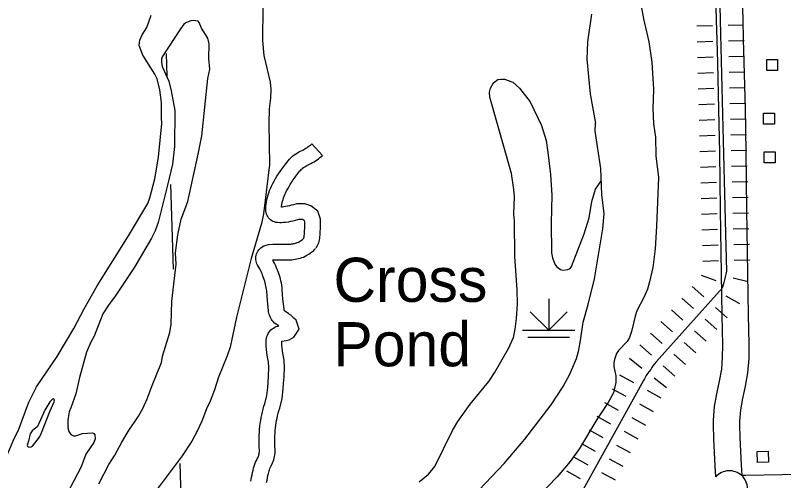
# Model space of a CAD drawing. Extents: x -19 to 366, y -4 to 359.
# Drawn here: x 164.055 to 165.449, y 177.035 to 177.879 of the extents above; entities that cross this region are included whole.
import ezdxf

# ---------------------------------------------------------------- set-up
doc = ezdxf.new("R2010")
doc.units = 0
for name, color, linetype in [('21', 7, 'Continuous'), ('R_Axis Annot', 7, 'Continuous'), ('R_Border Prem', 7, 'Continuous'), ('R_Contour Annot', 7, 'Continuous'), ('R_Proposed Const Limits', 7, 'Continuous'), ('R_Temp Easement', 7, 'Continuous'), ('Sheet Fence', 7, 'Continuous'), ('T_Drafting', 7, 'Continuous'), ('T_Notes', 7, 'Continuous'), ('T_Vehicle Path Lt Major', 7, 'Continuous')]:
    doc.layers.add(name, color=color, linetype=linetype)

msp = doc.modelspace()

# ---------------------------------------------------------------- linework, layer by layer
at = {"layer": '21'}
for points in [[(165.4188, 177.779), (165.4188, 177.7987), (165.4386, 177.7987), (165.4386, 177.779)], [(165.4131, 177.6816), (165.4131, 177.7014), (165.4329, 177.7014), (165.4329, 177.6816)], [(165.4144, 177.6116), (165.4144, 177.6313), (165.4341, 177.6313), (165.4341, 177.6116)], [(165.402, 177.0684), (165.4014, 177.0881), (165.4212, 177.0887), (165.4217, 177.069)]]:
    msp.add_lwpolyline(points, close=True, dxfattribs=at)
at = {"layer": 'R_Axis Annot'}
for points in [[(164.3289, 177.8097), (164.3302, 177.7686)], [(164.3367, 177.572), (164.3418, 177.4185)], [(164.3534, 177.0661), (164.3567, 176.9642)]]:
    msp.add_lwpolyline(points, dxfattribs=at)
at = {"layer": 'R_Border Prem'}
for points in [[(164.5045, 177.8936), (164.5038, 177.8333), (164.5059, 177.8062), (164.5176, 177.758), (164.5191, 177.7448), (164.5184, 177.729), (164.5158, 177.7096), (164.515, 177.6834), (164.5161, 177.6085), (164.5057, 177.5191), (164.502, 177.5014), (164.4833, 177.4381), (164.4567, 177.3314), (164.4448, 177.2772), (164.4395, 177.2617), (164.4238, 177.2228), (164.4168, 177.1996), (164.4087, 177.1791), (164.4021, 177.1653), (164.3934, 177.143)], [(164.0613, 177.1283), (164.0797, 177.1778), (164.0935, 177.2053), (164.1312, 177.2604), (164.1616, 177.3108), (164.1803, 177.3469), (164.2037, 177.3886), (164.2606, 177.4789), (164.2953, 177.5377), (164.299, 177.5478), (164.3085, 177.5826), (164.3148, 177.6217), (164.3209, 177.6831), (164.3206, 177.6929), (164.3206, 177.721), (164.3173, 177.7438), (164.3126, 177.7638), (164.3084, 177.772), (164.2868, 177.8065), (164.2797, 177.8243), (164.2809, 177.8342), (164.2852, 177.8438), (164.2936, 177.8571), (164.3017, 177.8792)], [(164.3871, 177.6269), (164.3936, 177.6605), (164.4047, 177.7643), (164.4082, 177.7811), (164.4062, 177.8009), (164.4068, 177.8271), (164.4044, 177.8377), (164.3929, 177.8556), (164.3887, 177.8662), (164.3867, 177.8681), (164.3782, 177.8697), (164.3736, 177.8692), (164.3658, 177.8662), (164.3609, 177.8628), (164.3547, 177.8547), (164.3219, 177.8039), (164.3203, 177.7993), (164.3201, 177.794), (164.3216, 177.7861), (164.3337, 177.7593), (164.3382, 177.742), (164.3443, 177.7061), (164.344, 177.6414), (164.3405, 177.6093), (164.3315, 177.5709), (164.3143, 177.5033), (164.309, 177.4884), (164.3022, 177.4747), (164.2715, 177.4225), (164.2362, 177.3696), (164.224, 177.3531), (164.2142, 177.3378), (164.1981, 177.2972), (164.1919, 177.2862), (164.1841, 177.2682), (164.1716, 177.2221), (164.1648, 177.1925), (164.1561, 177.1671), (164.153, 177.16), (164.1506, 177.1457), (164.1506, 177.1309), (164.1525, 177.1241), (164.1559, 177.1189), (164.1605, 177.1166), (164.1643, 177.1165), (164.1768, 177.121), (164.195, 177.1219), (164.1974, 177.121)], [(164.3036, 177.208), (164.3201, 177.2496), (164.3224, 177.2612), (164.3354, 177.3039), (164.3382, 177.3191), (164.3394, 177.3609), (164.3468, 177.4276), (164.3457, 177.4485), (164.3499, 177.4808), (164.3561, 177.5092), (164.3683, 177.5414), (164.3871, 177.6269)], [(164.2064, 177.0295), (164.2251, 177.0642), (164.2358, 177.0815), (164.2484, 177.1048), (164.2602, 177.1241), (164.2787, 177.1523), (164.2866, 177.1662), (164.2945, 177.1833), (164.3036, 177.208)], [(164.118, 177.1603), (164.1264, 177.1793), (164.125, 177.1833), (164.1225, 177.183), (164.1175, 177.1781), (164.1087, 177.1629), (164.0955, 177.1332), (164.0859, 177.1257), (164.0819, 177.1201), (164.0792, 177.1069), (164.0767, 177.0998), (164.0774, 177.0976), (164.0789, 177.0965), (164.0825, 177.0962), (164.0863, 177.0978), (164.0987, 177.1139), (164.1026, 177.122)], [(164.1026, 177.122), (164.118, 177.1603)], [(164.3934, 177.143), (164.3854, 177.125), (164.3753, 177.1071), (164.3577, 177.0802), (164.3161, 177.0246), (164.3007, 177.005), (164.2653, 176.9644), (164.2456, 176.9383), (164.2149, 176.8917), (164.1784, 176.8304), (164.1433, 176.7651), (164.1058, 176.6988)], [(164.0184, 177.0326), (164.0208, 177.0372), (164.0519, 177.1089), (164.0613, 177.1283)], [(164.1974, 177.121), (164.1994, 177.1184), (164.1998, 177.1111), (164.1977, 177.1044), (164.1832, 177.0831), (164.1749, 177.0603), (164.1353, 176.9856)]]:
    msp.add_lwpolyline(points, dxfattribs=at)
at = {"layer": 'R_Contour Annot'}
for points in [[(165.3262, 177.042), (165.3253, 177.0619), (165.3229, 177.1113), (165.3226, 177.1194), (165.3223, 177.1278), (165.3222, 177.1362), (165.3223, 177.1451), (165.3241, 177.1695), (165.3284, 177.1929), (165.3331, 177.2157), (165.3371, 177.2371), (165.3388, 177.2588), (165.3389, 177.2815), (165.3379, 177.3349), (165.3367, 177.4104), (165.335, 177.5264), (165.3334, 177.6304), (165.3321, 177.7084), (165.33, 177.7926), (165.3288, 177.8344), (165.3279, 177.8696), (165.3249, 177.9706), (165.3232, 178.023)], [(165.3706, 178.0245), (165.3722, 177.9721), (165.3752, 177.8709), (165.3762, 177.8357), (165.3773, 177.7939), (165.3795, 177.7094), (165.3808, 177.6312), (165.3823, 177.5271), (165.3841, 177.4111), (165.3852, 177.3357), (165.3862, 177.2818), (165.3861, 177.2568), (165.3841, 177.2308), (165.3796, 177.2066), (165.3749, 177.1839), (165.3711, 177.1634), (165.3696, 177.1431), (165.3696, 177.1362), (165.3696, 177.1287), (165.3699, 177.1212), (165.3702, 177.1135), (165.3726, 177.064), (165.3735, 177.0444)], [(166.3623, 177.0698), (166.3126, 177.0685), (166.2428, 177.0677), (166.1716, 177.0663), (166.0926, 177.0654), (166.0179, 177.0644), (165.9423, 177.063), (165.9087, 177.0624), (165.8542, 177.0607), (165.749, 177.0561), (165.698, 177.0543), (165.6155, 177.0512), (165.5172, 177.0478), (165.4466, 177.046), (165.381, 177.0446), (165.3735, 177.0444)]]:
    msp.add_lwpolyline(points, dxfattribs=at)
for start, end in [(47.2505, 138.4227), (316.1173, 47.2868)]:
    msp.add_arc((165.351, 177.02), 0.0331, start, end, dxfattribs=at)
at = {"layer": 'R_Proposed Const Limits'}
for p, q in [((165.2917, 177.8596), (165.3201, 177.8602)), ((165.3485, 177.8609), (165.3769, 177.8615)), ((165.2924, 177.831), (165.3208, 177.8318)), ((165.2924, 177.831), (165.3208, 177.8318)), ((165.3492, 177.8325), (165.3776, 177.8332)), ((165.3492, 177.8325), (165.3776, 177.8332)), ((165.2931, 177.8026), (165.3215, 177.8034)), ((165.3499, 177.8041), (165.3783, 177.8048)), ((165.2939, 177.7742), (165.3223, 177.775)), ((165.3507, 177.7757), (165.3791, 177.7764)), ((165.2946, 177.7458), (165.323, 177.7466)), ((165.2946, 177.7458), (165.323, 177.7466)), ((165.3514, 177.7473), (165.3798, 177.748)), ((165.3514, 177.7473), (165.3798, 177.748)), ((165.2953, 177.7174), (165.3237, 177.7182)), ((165.3521, 177.7189), (165.3805, 177.7196)), ((165.2961, 177.689), (165.3245, 177.6898)), ((165.3529, 177.6905), (165.3813, 177.6912)), ((165.2968, 177.6606), (165.3252, 177.6614)), ((165.2968, 177.6606), (165.3252, 177.6614)), ((165.3536, 177.6621), (165.382, 177.6628)), ((165.3536, 177.6621), (165.382, 177.6628)), ((165.2975, 177.6322), (165.3259, 177.633)), ((165.3543, 177.6337), (165.3827, 177.6344)), ((165.2983, 177.6038), (165.3267, 177.6046)), ((165.3551, 177.6053), (165.3835, 177.6061)), ((165.299, 177.5754), (165.3274, 177.5762)), ((165.299, 177.5754), (165.3274, 177.5762)), ((165.3558, 177.5769), (165.3842, 177.5777)), ((165.3558, 177.5769), (165.3842, 177.5777)), ((165.2997, 177.547), (165.3281, 177.5478)), ((165.3565, 177.5485), (165.3849, 177.5493)), ((165.3005, 177.5186), (165.3289, 177.5194)), ((165.3573, 177.5201), (165.3857, 177.5209)), ((165.3012, 177.4902), (165.3296, 177.491)), ((165.3012, 177.4902), (165.3296, 177.491)), ((165.358, 177.4917), (165.3864, 177.4925)), ((165.358, 177.4917), (165.3864, 177.4925)), ((165.302, 177.4618), (165.3304, 177.4626)), ((165.3588, 177.4633), (165.3872, 177.4641)), ((165.3028, 177.4334), (165.3312, 177.4342)), ((165.3596, 177.4349), (165.388, 177.4357)), ((165.3, 177.4081), (165.3266, 177.3982)), ((165.3576, 177.4031), (165.3853, 177.3965)), ((165.3576, 177.4031), (165.3853, 177.3965)), ((165.2836, 177.3874), (165.3048, 177.3684)), ((165.2646, 177.3662), (165.2858, 177.3472)), ((165.2646, 177.3662), (165.2858, 177.3472)), ((165.3447, 177.3702), (165.3696, 177.3567)), ((165.3259, 177.3494), (165.347, 177.3304)), ((165.2457, 177.3451), (165.2668, 177.3261)), ((165.2267, 177.3239), (165.2478, 177.305)), ((165.3069, 177.3283), (165.3281, 177.3093)), ((165.3069, 177.3283), (165.3281, 177.3093)), ((165.2879, 177.3071), (165.3091, 177.2881)), ((165.2077, 177.3028), (165.2288, 177.2838)), ((165.2077, 177.3028), (165.2288, 177.2838)), ((165.1887, 177.2817), (165.2099, 177.2627)), ((165.269, 177.286), (165.2901, 177.267)), ((165.17, 177.2571), (165.1923, 177.2394)), ((165.25, 177.2648), (165.2711, 177.2459)), ((165.25, 177.2648), (165.2711, 177.2459)), ((165.231, 177.2437), (165.2521, 177.2247)), ((165.1518, 177.2268), (165.1767, 177.213)), ((165.1518, 177.2268), (165.1767, 177.213)), ((165.2145, 177.2217), (165.2368, 177.2041)), ((165.138, 177.2019), (165.1629, 177.1881)), ((165.2015, 177.1992), (165.2263, 177.1854)), ((165.2015, 177.1992), (165.2263, 177.1854)), ((165.1243, 177.1771), (165.1491, 177.1633)), ((165.1877, 177.1743), (165.2126, 177.1606)), ((165.1105, 177.1522), (165.1353, 177.1384)), ((165.1105, 177.1522), (165.1353, 177.1384)), ((165.1739, 177.1495), (165.1988, 177.1357)), ((165.0967, 177.1274), (165.1215, 177.1136)), ((165.1601, 177.1247), (165.185, 177.1109)), ((165.1601, 177.1247), (165.185, 177.1109)), ((165.0829, 177.1026), (165.1077, 177.0888)), ((165.1464, 177.0998), (165.1712, 177.086)), ((165.0691, 177.0777), (165.0939, 177.0639)), ((165.0691, 177.0777), (165.0939, 177.0639)), ((165.1326, 177.075), (165.1574, 177.0612)), ((165.0553, 177.0529), (165.0802, 177.0391)), ((165.1188, 177.0501), (165.1436, 177.0364)), ((165.1188, 177.0501), (165.1436, 177.0364))]:
    msp.add_line(p, q, dxfattribs=at)
msp.add_lwpolyline([(165.33, 178.0496), (165.3347, 177.8446), (165.3403, 177.6275), (165.344, 177.4833), (165.3459, 177.4153), (165.3427, 177.4017), (165.3408, 177.3945), (165.3384, 177.3859), (165.336, 177.3818), (165.3333, 177.3789), (165.2184, 177.2509), (165.2151, 177.2468), (165.212, 177.2431), (165.21, 177.2402), (165.2082, 177.2366), (165.2023, 177.2292), (165.2, 177.2256), (165.1967, 177.2196), (165.1951, 177.2169), (165.0727, 176.9964)], dxfattribs=at)
at = {"layer": 'R_Temp Easement'}
for points in [[(165.1908, 177.8957), (165.195, 177.8724), (165.2049, 177.8311), (165.2104, 177.7941), (165.2131, 177.7449), (165.212, 177.7101), (165.2131, 177.6821), (165.2168, 177.6583), (165.2174, 177.6244), (165.2221, 177.5849), (165.2186, 177.4966), (165.2163, 177.4558), (165.212, 177.4216), (165.2063, 177.3958), (165.2023, 177.3824), (165.1959, 177.3673), (165.1831, 177.343), (165.1798, 177.3334), (165.1734, 177.3056), (165.1699, 177.2945), (165.1653, 177.2877), (165.1499, 177.2714), (165.1459, 177.2656), (165.1422, 177.255), (165.141, 177.2491), (165.141, 177.2421), (165.1447, 177.2255), (165.1449, 177.2132), (165.1405, 177.1945), (165.1313, 177.177), (165.1106, 177.1463), (165.0791, 177.0936), (165.0618, 177.07), (165.0383, 177.0424), (165.0052, 177.0074)], [(164.8857, 177.0067), (164.9423, 177.0665), (164.9797, 177.1104), (165.0274, 177.1726), (165.0491, 177.206), (165.0614, 177.2281), (165.0733, 177.2565), (165.0769, 177.2693), (165.0809, 177.2895), (165.0859, 177.3225), (165.0948, 177.3546), (165.106, 177.401), (165.1213, 177.492), (165.124, 177.5188), (165.1196, 177.5538), (165.1177, 177.6013), (165.1074, 177.6689), (165.1079, 177.683)]]:
    msp.add_lwpolyline(points, dxfattribs=at)
at = {"layer": 'Sheet Fence'}
for points in [[(168.7902, 2.2442), (168.5607, 10.8615), (168.3304, 19.479), (168.0993, 28.0965), (167.8673, 36.7142), (167.6346, 45.3321), (167.4011, 53.95), (167.1668, 62.5681), (166.9316, 71.1863), (166.6957, 79.8047), (166.459, 88.4232), (166.2215, 97.0418), (165.9832, 105.6605), (165.7441, 114.2794), (165.5043, 122.8984), (165.2636, 131.5176), (165.0221, 140.1368), (164.7799, 148.7563), (164.5369, 157.3758), (164.2931, 165.9955), (164.0485, 174.6153), (163.8031, 183.2352), (163.5569, 191.8553), (163.31, 200.4755), (163.0623, 209.0959), (162.8138, 217.7164), (162.5645, 226.337), (162.3145, 234.9577), (162.0637, 243.5786), (161.8121, 252.1997), (161.5597, 260.8208), (161.3066, 269.4421), (161.0527, 278.0636), (160.798, 286.6851), (160.5426, 295.3068), (160.2864, 303.9287), (160.0294, 312.5507), (159.7717, 321.1728), (159.5132, 329.7951), (159.2539, 338.4175), (158.9939, 347.04)], [(0, 172.2839), (7.1335, 172.2883), (14.267, 172.3015), (21.4005, 172.3236), (28.5339, 172.3544), (35.6673, 172.3941), (42.8006, 172.4426), (49.9339, 172.4999), (57.0671, 172.566), (64.2002, 172.6409), (71.3332, 172.7246), (78.4661, 172.8172), (85.5989, 172.9186), (92.7315, 173.0287), (99.8641, 173.1477), (106.9964, 173.2755), (114.1286, 173.4122), (121.2606, 173.5576), (128.3925, 173.7119), (135.5241, 173.8749), (142.6555, 174.0468), (149.7867, 174.2275), (156.9177, 174.417), (164.0485, 174.6153), (171.179, 174.8224), (178.3092, 175.0383), (185.4392, 175.2631), (192.5688, 175.4966), (199.6982, 175.739), (206.8273, 175.9902), (213.9561, 176.2502), (221.0845, 176.5189), (228.2126, 176.7965), (235.3404, 177.083), (242.4677, 177.3782), (249.5948, 177.6822), (256.7214, 177.995), (263.8476, 178.3167), (270.9735, 178.6471), (278.0989, 178.9863), (285.2239, 179.3344), (292.3485, 179.6912), (299.4726, 180.0569), (306.5963, 180.4314), (313.7195, 180.8146), (320.8422, 181.2067), (327.9644, 181.6076), (335.0862, 182.0172), (342.2074, 182.4357)]]:
    msp.add_spline(points, degree=3, dxfattribs=at)
at = {"layer": 'T_Drafting'}
for p, q in [((165.0231, 177.365), (165.0231, 177.3082)), ((165.0231, 177.3082), (164.9896, 177.3416)), ((165.0231, 177.3082), (165.0566, 177.3416)), ((164.9758, 177.3082), (165.0705, 177.3082)), ((164.9852, 177.2952), (165.061, 177.2952))]:
    msp.add_line(p, q, dxfattribs=at)
at = {"layer": 'T_Notes'}
for points in [[(164.5776, 177.4736), (164.5782, 177.4745), (164.5785, 177.475), (164.5788, 177.4755), (164.579, 177.476), (164.5791, 177.4765), (164.5792, 177.477), (164.5793, 177.4777), (164.5794, 177.4787), (164.5798, 177.4836), (164.5801, 177.4882), (164.5803, 177.4928), (164.5804, 177.4974), (164.5804, 177.5021), (164.5803, 177.5048), (164.5797, 177.5068), (164.5784, 177.5078), (164.576, 177.5086), (164.5695, 177.5086), (164.5674, 177.5081), (164.5632, 177.507), (164.559, 177.5059), (164.5547, 177.505), (164.5505, 177.5042), (164.5457, 177.5034), (164.5419, 177.5031), (164.5384, 177.5029), (164.535, 177.5029), (164.5307, 177.503), (164.5277, 177.5035), (164.5252, 177.5043), (164.5227, 177.5053), (164.5205, 177.5066), (164.5183, 177.5081), (164.5164, 177.5099), (164.5146, 177.5119), (164.5131, 177.514), (164.5119, 177.5162), (164.5108, 177.5187), (164.5101, 177.5212), (164.5096, 177.5238), (164.5095, 177.5265), (164.5095, 177.5283), (164.5098, 177.5325), (164.5102, 177.5367), (164.5108, 177.5408), (164.5116, 177.545), (164.5126, 177.5492), (164.5137, 177.5533), (164.515, 177.5573), (164.5164, 177.5613), (164.5181, 177.5652), (164.5198, 177.5691), (164.5222, 177.5738), (164.5247, 177.5783), (164.5273, 177.5828), (164.5299, 177.5872), (164.5327, 177.5916), (164.5356, 177.5958), (164.5385, 177.6001), (164.5416, 177.6042), (164.55, 177.6152), (164.5528, 177.6183), (164.5555, 177.6209), (164.5583, 177.6233), (164.5613, 177.6257), (164.5643, 177.6279), (164.5675, 177.6299), (164.5707, 177.6318), (164.5741, 177.6335), (164.5767, 177.6347), (164.5787, 177.6356), (164.5806, 177.6367), (164.5825, 177.6378), (164.5843, 177.6389), (164.5862, 177.6402), (164.5879, 177.6415), (164.5896, 177.6428), (164.5913, 177.6443), (164.5931, 177.6459), (164.6123, 177.625)], [(164.6008, 177.4572), (164.6021, 177.4591), (164.6035, 177.4614), (164.6047, 177.4639), (164.6057, 177.4664), (164.6066, 177.4691), (164.6072, 177.4718), (164.6076, 177.4744), (164.6077, 177.4766), (164.6081, 177.4816), (164.6084, 177.4867), (164.6087, 177.4919), (164.6088, 177.4971), (164.6088, 177.5022), (164.6087, 177.5093), (164.6042, 177.5239), (164.5917, 177.5334), (164.5806, 177.5369), (164.5657, 177.5371), (164.56, 177.5355), (164.5563, 177.5345), (164.5527, 177.5336), (164.549, 177.5329), (164.5454, 177.5321), (164.5422, 177.5316), (164.5401, 177.5314), (164.5382, 177.5314), (164.5384, 177.5332), (164.5389, 177.5362), (164.5394, 177.5392), (164.5401, 177.5422), (164.5409, 177.5452), (164.5419, 177.5481), (164.5429, 177.551), (164.5441, 177.5538), (164.5454, 177.5566), (164.5474, 177.5605), (164.5495, 177.5645), (164.5518, 177.5684), (164.5541, 177.5723), (164.5565, 177.5761), (164.559, 177.5798), (164.5616, 177.5835), (164.5643, 177.5872), (164.5716, 177.5968), (164.573, 177.5983), (164.5747, 177.5999), (164.5766, 177.6015), (164.5784, 177.603), (164.5803, 177.6043), (164.5823, 177.6056), (164.5844, 177.6068), (164.5864, 177.6079), (164.5887, 177.6089), (164.5916, 177.6104), (164.5945, 177.6119), (164.5973, 177.6135), (164.6, 177.6152), (164.6026, 177.617), (164.6052, 177.6189), (164.6077, 177.6209), (164.6102, 177.623), (164.6123, 177.625)], [(164.5137, 177.2133), (164.5145, 177.2247), (164.5151, 177.2402), (164.5145, 177.2501), (164.5124, 177.2621), (164.5111, 177.2729), (164.5105, 177.2798), (164.5102, 177.2859), (164.5101, 177.2883), (164.5104, 177.2911), (164.5109, 177.2938), (164.5116, 177.2965), (164.5126, 177.2992), (164.5139, 177.3018), (164.5154, 177.3041), (164.5171, 177.3063), (164.5191, 177.3084), (164.5212, 177.3103), (164.5235, 177.3119), (164.5259, 177.3133), (164.5285, 177.3145), (164.5313, 177.3154), (164.5331, 177.3158), (164.5255, 177.321), (164.523, 177.3237), (164.5214, 177.3257), (164.52, 177.3277), (164.5188, 177.3298), (164.5177, 177.332), (164.5167, 177.3342), (164.5159, 177.3367), (164.5153, 177.3391), (164.5148, 177.3415), (164.5146, 177.3435), (164.5125, 177.3615), (164.5113, 177.3792), (164.511, 177.3821), (164.5106, 177.3851), (164.51, 177.3881), (164.5094, 177.3911), (164.5086, 177.394), (164.5078, 177.3969), (164.5069, 177.3998), (164.5057, 177.403), (164.5046, 177.406), (164.5036, 177.4088), (164.5025, 177.4115), (164.5013, 177.4142), (164.5, 177.4169), (164.4986, 177.4195), (164.4972, 177.4221), (164.4959, 177.4244), (164.4949, 177.4258), (164.4937, 177.4282), (164.4928, 177.4306), (164.4921, 177.4332), (164.4917, 177.4359), (164.4916, 177.4387), (164.4918, 177.4413), (164.4923, 177.4439), (164.493, 177.4465), (164.4941, 177.4491), (164.4955, 177.4515), (164.4971, 177.4537), (164.4988, 177.4556), (164.5008, 177.4574), (164.503, 177.459), (164.5062, 177.4608), (164.5146, 177.4632), (164.5222, 177.4639), (164.5358, 177.4641), (164.5492, 177.4642), (164.5516, 177.4641), (164.5533, 177.4641), (164.5551, 177.4642), (164.5568, 177.4644), (164.5586, 177.4646), (164.5603, 177.465), (164.562, 177.4653), (164.5637, 177.4658), (164.5653, 177.4664), (164.5669, 177.467), (164.5688, 177.4678), (164.5707, 177.4688), (164.5725, 177.4699), (164.5743, 177.4711), (164.576, 177.4724), (164.5774, 177.4734), (164.5775, 177.4736), (164.5782, 177.4745)], [(164.542, 177.2114), (164.5428, 177.2232), (164.5435, 177.2405), (164.5428, 177.2534), (164.5405, 177.2664), (164.5393, 177.2757), (164.5389, 177.2816), (164.5386, 177.287), (164.5386, 177.2875), (164.5386, 177.2875), (164.5386, 177.2876), (164.5386, 177.2877), (164.5386, 177.2877), (164.5387, 177.2878), (164.5387, 177.2879), (164.5388, 177.2879), (164.5388, 177.2879), (164.5389, 177.288), (164.5465, 177.2896), (164.5521, 177.2907), (164.5608, 177.2952), (164.57, 177.3101), (164.5646, 177.326), (164.5607, 177.33), (164.5588, 177.3318), (164.5569, 177.3334), (164.5549, 177.335), (164.5529, 177.3366), (164.5509, 177.338), (164.5443, 177.3425), (164.5443, 177.3425), (164.544, 177.343), (164.5437, 177.3434), (164.5435, 177.344), (164.5433, 177.3445), (164.5431, 177.3449), (164.543, 177.3453), (164.5429, 177.3459), (164.5428, 177.3468), (164.5408, 177.364), (164.5396, 177.3816), (164.5392, 177.3857), (164.5386, 177.3897), (164.5379, 177.3936), (164.5371, 177.3975), (164.5361, 177.4014), (164.535, 177.4053), (164.5337, 177.409), (164.5325, 177.4125), (164.5313, 177.4157), (164.53, 177.4192), (164.5286, 177.4227), (164.5271, 177.4261), (164.5254, 177.4295), (164.5237, 177.4328), (164.5223, 177.4354), (164.5236, 177.4355), (164.5361, 177.4357), (164.5488, 177.4358), (164.5511, 177.4357), (164.5542, 177.4357), (164.5572, 177.4359), (164.5602, 177.4362), (164.5632, 177.4366), (164.5662, 177.4372), (164.5691, 177.4378), (164.572, 177.4387), (164.5749, 177.4396), (164.5778, 177.4407), (164.5812, 177.4423), (164.5844, 177.4439), (164.5875, 177.4458), (164.5905, 177.4478), (164.5935, 177.4499), (164.5966, 177.4525), (164.5987, 177.4547), (164.6001, 177.4564)], [(164.4826, 177.034), (164.4831, 177.037), (164.484, 177.0415), (164.4849, 177.0457), (164.4857, 177.0498), (164.4866, 177.0545), (164.4875, 177.0581), (164.4886, 177.0617), (164.4898, 177.0652), (164.4912, 177.0686), (164.4928, 177.072), (164.4943, 177.0748), (164.4951, 177.0765), (164.4958, 177.078), (164.4963, 177.0795), (164.4968, 177.0811), (164.4973, 177.0828), (164.4976, 177.0844), (164.4979, 177.086), (164.4981, 177.0876), (164.4982, 177.0893), (164.4982, 177.0907), (164.4979, 177.0955), (164.4977, 177.101), (164.4976, 177.1065), (164.4976, 177.112), (164.4978, 177.1175), (164.4981, 177.1229), (164.4985, 177.1284), (164.499, 177.1338), (164.4996, 177.139), (164.5004, 177.1443), (164.5013, 177.1495), (164.5023, 177.1547), (164.5035, 177.1598), (164.5049, 177.1649), (164.5064, 177.17), (164.5078, 177.1742), (164.5113, 177.1894), (164.5132, 177.2042), (164.5137, 177.2132)], [(164.5111, 177.0319), (164.5119, 177.0359), (164.5127, 177.0402), (164.5136, 177.0444), (164.5143, 177.0483), (164.5149, 177.0505), (164.5156, 177.0528), (164.5164, 177.055), (164.5173, 177.0572), (164.5183, 177.0594), (164.5196, 177.0619), (164.5209, 177.0645), (164.5221, 177.0673), (164.5232, 177.0702), (164.5241, 177.0731), (164.5249, 177.076), (164.5256, 177.0791), (164.5261, 177.0821), (164.5264, 177.0852), (164.5266, 177.0882), (164.5266, 177.0915), (164.5263, 177.097), (164.5261, 177.1018), (164.526, 177.1066), (164.526, 177.1115), (164.5262, 177.1163), (164.5264, 177.1212), (164.5268, 177.126), (164.5273, 177.1308), (164.5278, 177.1353), (164.5284, 177.1398), (164.5292, 177.1442), (164.5301, 177.1486), (164.5311, 177.153), (164.5322, 177.1573), (164.5335, 177.1616), (164.5352, 177.1667), (164.5393, 177.1844), (164.5415, 177.2015), (164.542, 177.2115)]]:
    msp.add_lwpolyline(points, dxfattribs=at)
at = {"layer": 'T_Vehicle Path Lt Major'}
for points in [[(165.101, 177.8811), (165.0936, 177.8308), (165.0922, 177.7997), (165.0981, 177.7363), (165.1079, 177.683)], [(164.7883, 177.0331), (164.8051, 177.0472), (164.8163, 177.0606), (164.8483, 177.126), (164.8579, 177.1422), (164.8807, 177.1736), (164.9146, 177.2147), (164.9249, 177.2309), (164.9504, 177.2751), (164.9593, 177.2948), (164.9625, 177.3099), (164.9648, 177.3295), (164.9663, 177.3559), (164.966, 177.3813), (164.9619, 177.4419), (164.9608, 177.5065), (164.9599, 177.5186), (164.9608, 177.5503), (164.9599, 177.5633), (164.9557, 177.5919), (164.9163, 177.7307), (164.9155, 177.7396), (164.9172, 177.7466), (164.923, 177.7565), (164.9309, 177.7624), (164.9373, 177.7633), (164.9428, 177.7629), (164.9577, 177.758), (164.9703, 177.7466), (164.9894, 177.7223)], [(164.9894, 177.7223), (165.0102, 177.6791), (165.0182, 177.6518), (165.0218, 177.6301), (165.0263, 177.5906), (165.0288, 177.5529), (165.0276, 177.5021), (165.0283, 177.4485), (165.0301, 177.4392), (165.0345, 177.428), (165.0375, 177.4235), (165.0446, 177.418), (165.049, 177.4168), (165.0577, 177.4178), (165.0618, 177.42), (165.0647, 177.4233), (165.0877, 177.4827), (165.0967, 177.5116), (165.1012, 177.5411), (165.1082, 177.5637), (165.1191, 177.5797)]]:
    msp.add_lwpolyline(points, dxfattribs=at)

# ---------------------------------------------------------------- texts
at = {"layer": 'R_Temp Easement'}
for s, p in [('Cross', (164.6325, 177.3594)), ('Pond', (164.6324, 177.2426))]:
    msp.add_text(s, height=0.08, dxfattribs=at).set_placement(p)

doc.saveas('drawing.dxf')
